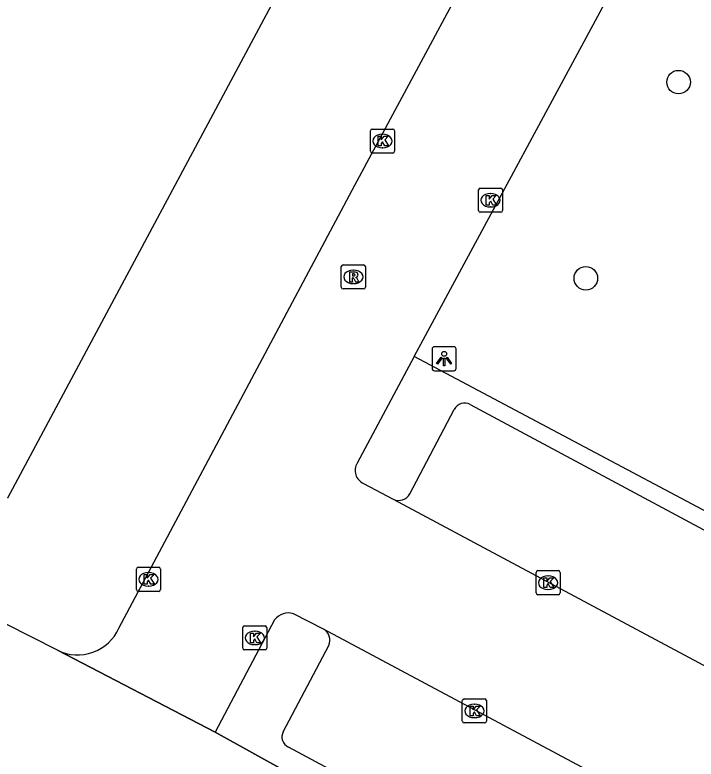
# Model space of a CAD drawing. Extents: x 159489 to 160304, y 383826 to 384530.
# Drawn here: x 160149.63 to 160177.9, y 383956.06 to 383986.96 of the extents above; entities that cross this region are included whole.
import ezdxf

# ---------------------------------------------------------------- set-up
doc = ezdxf.new("R2010")
doc.units = 0
for name, color, linetype in [('IMGEO_Boom', 7, 'Continuous'), ('IMGEO_Haag', 7, 'Continuous'), ('IMGEO_Hek', 7, 'Continuous'), ('IMGEO_Kolk', 7, 'Continuous'), ('IMGEO_Lichtpunt', 7, 'Continuous'), ('IMGEO_Pand', 7, 'Continuous'), ('IMGEO_Parkeervlak_open', 7, 'Continuous'), ('IMGEO_Rijbaan_lokaal_open', 7, 'Continuous'), ('IMGEO_Rioolput', 7, 'Continuous'), ('IMGEO_Voetpad_open', 7, 'Continuous')]:
    doc.layers.add(name, color=color, linetype=linetype)

msp = doc.modelspace()

# ---------------------------------------------------------------- linework, layer by layer
at = {"layer": 'IMGEO_Boom'}
for centre in [(160177.171, 383984.168), (160173.324, 383976.024)]:
    msp.add_circle(centre, 0.489, dxfattribs=at)
at = {"layer": 'IMGEO_Haag'}
msp.add_lwpolyline([(160204.164, 383946.923), (160202.537, 383947.878), (160204.74, 383952.299), (160166.206, 383972.782)], dxfattribs=at)
at = {"layer": 'IMGEO_Hek'}
msp.add_lwpolyline([(160151.399, 383960.582), (160157.936, 383957.174), (160161.109, 383955.416), (160178.832, 383945.948), (160196.513, 383936.468), (160196.707, 383936.364), (160196.891, 383936.266)], dxfattribs=at)
at = {"layer": 'IMGEO_Kolk'}
for p, q in [((160164.384, 383981.295), (160164.384, 383982.147)), ((160164.459, 383982.221), (160165.311, 383982.221)), ((160165.385, 383982.147), (160165.385, 383981.295)), ((160164.872, 383982.001), (160164.897, 383982.001)), ((160165.311, 383981.221), (160164.459, 383981.221)), ((160164.895, 383981.441), (160164.87, 383981.441)), ((160168.867, 383978.839), (160168.867, 383979.691)), ((160168.942, 383979.765), (160169.794, 383979.765)), ((160169.868, 383979.691), (160169.868, 383978.839)), ((160169.355, 383979.545), (160169.38, 383979.545)), ((160169.794, 383978.765), (160168.942, 383978.765)), ((160169.378, 383978.985), (160169.353, 383978.985)), ((160154.672, 383963.098), (160154.672, 383963.95)), ((160154.747, 383964.024), (160155.599, 383964.024)), ((160155.673, 383963.95), (160155.673, 383963.098)), ((160155.16, 383963.804), (160155.185, 383963.804)), ((160171.256, 383962.959), (160171.256, 383963.811)), ((160171.331, 383963.885), (160172.183, 383963.885)), ((160171.744, 383963.665), (160171.769, 383963.665)), ((160172.257, 383963.811), (160172.257, 383962.959)), ((160155.599, 383963.024), (160154.747, 383963.024)), ((160155.183, 383963.244), (160155.158, 383963.244)), ((160171.767, 383963.105), (160171.742, 383963.105)), ((160172.183, 383962.885), (160171.331, 383962.885)), ((160159.084, 383960.666), (160159.084, 383961.518)), ((160159.159, 383961.592), (160160.011, 383961.592)), ((160160.085, 383961.518), (160160.085, 383960.666)), ((160159.572, 383961.372), (160159.597, 383961.372)), ((160160.011, 383960.592), (160159.159, 383960.592)), ((160159.595, 383960.812), (160159.57, 383960.812)), ((160168.198, 383957.636), (160168.198, 383958.488)), ((160168.273, 383958.562), (160169.125, 383958.562)), ((160169.199, 383958.488), (160169.199, 383957.636)), ((160168.686, 383958.342), (160168.711, 383958.342)), ((160168.709, 383957.782), (160168.684, 383957.782)), ((160169.125, 383957.562), (160168.273, 383957.562))]:
    msp.add_line(p, q, dxfattribs=at)
for points in [[(160164.384, 383981.295), (160164.384, 383982.147)], [(160164.459, 383982.221), (160165.311, 383982.221)], [(160165.385, 383982.147), (160165.385, 383981.295)], [(160164.705, 383981.921), (160164.828, 383981.921), (160164.828, 383981.77), (160164.958, 383981.921), (160165.122, 383981.921), (160164.976, 383981.77), (160165.129, 383981.521), (160164.977, 383981.521), (160164.892, 383981.685), (160164.828, 383981.618), (160164.828, 383981.521), (160164.705, 383981.521), (160164.705, 383981.921)], [(160165.311, 383981.221), (160164.459, 383981.221)], [(160168.867, 383978.839), (160168.867, 383979.691)], [(160168.942, 383979.765), (160169.794, 383979.765)], [(160169.868, 383979.691), (160169.868, 383978.839)], [(160169.188, 383979.465), (160169.311, 383979.465), (160169.311, 383979.314), (160169.441, 383979.465), (160169.605, 383979.465), (160169.459, 383979.314), (160169.612, 383979.065), (160169.46, 383979.065), (160169.375, 383979.229), (160169.311, 383979.162), (160169.311, 383979.065), (160169.188, 383979.065), (160169.188, 383979.465)], [(160169.794, 383978.765), (160168.942, 383978.765)], [(160154.672, 383963.098), (160154.672, 383963.95)], [(160154.747, 383964.024), (160155.599, 383964.024)], [(160155.673, 383963.95), (160155.673, 383963.098)], [(160154.993, 383963.724), (160155.116, 383963.724), (160155.116, 383963.573), (160155.246, 383963.724), (160155.41, 383963.724), (160155.264, 383963.573), (160155.417, 383963.324), (160155.265, 383963.324), (160155.18, 383963.488), (160155.116, 383963.421), (160155.116, 383963.324), (160154.993, 383963.324), (160154.993, 383963.724)], [(160171.256, 383962.959), (160171.256, 383963.811)], [(160171.331, 383963.885), (160172.183, 383963.885)], [(160172.257, 383963.811), (160172.257, 383962.959)], [(160171.577, 383963.585), (160171.7, 383963.585), (160171.7, 383963.434), (160171.83, 383963.585), (160171.994, 383963.585), (160171.848, 383963.434), (160172.001, 383963.185), (160171.849, 383963.185), (160171.764, 383963.349), (160171.7, 383963.282), (160171.7, 383963.185), (160171.577, 383963.185), (160171.577, 383963.585)], [(160155.599, 383963.024), (160154.747, 383963.024)], [(160172.183, 383962.885), (160171.331, 383962.885)], [(160159.084, 383960.666), (160159.084, 383961.518)], [(160159.159, 383961.592), (160160.011, 383961.592)], [(160160.085, 383961.518), (160160.085, 383960.666)], [(160159.405, 383961.292), (160159.528, 383961.292), (160159.528, 383961.141), (160159.658, 383961.292), (160159.822, 383961.292), (160159.676, 383961.141), (160159.829, 383960.892), (160159.677, 383960.892), (160159.592, 383961.056), (160159.528, 383960.989), (160159.528, 383960.892), (160159.405, 383960.892), (160159.405, 383961.292)], [(160160.011, 383960.592), (160159.159, 383960.592)], [(160168.198, 383957.636), (160168.198, 383958.488)], [(160168.273, 383958.562), (160169.125, 383958.562)], [(160169.199, 383958.488), (160169.199, 383957.636)], [(160168.519, 383958.262), (160168.642, 383958.262), (160168.642, 383958.111), (160168.772, 383958.262), (160168.936, 383958.262), (160168.79, 383958.111), (160168.943, 383957.862), (160168.791, 383957.862), (160168.706, 383958.026), (160168.642, 383957.959), (160168.642, 383957.862), (160168.519, 383957.862), (160168.519, 383958.262)], [(160169.125, 383957.562), (160168.273, 383957.562)]]:
    msp.add_lwpolyline(points, dxfattribs=at)
for centre, start, end in [((160164.461, 383982.145), 91.552, 178.448), ((160164.461, 383982.145), 91.552, 178.448), ((160165.309, 383982.145), 1.552, 88.448), ((160165.309, 383982.145), 1.552, 88.448), ((160164.461, 383981.297), 181.552, 268.448), ((160164.461, 383981.297), 181.552, 268.448), ((160165.309, 383981.297), 271.552, 358.448), ((160165.309, 383981.297), 271.552, 358.448), ((160168.944, 383979.689), 91.552, 178.448), ((160168.944, 383979.689), 91.552, 178.448), ((160169.792, 383979.689), 1.552, 88.448), ((160169.792, 383979.689), 1.552, 88.448), ((160168.944, 383978.841), 181.552, 268.448), ((160168.944, 383978.841), 181.552, 268.448), ((160169.792, 383978.841), 271.552, 358.448), ((160169.792, 383978.841), 271.552, 358.448), ((160154.749, 383963.948), 91.552, 178.448), ((160154.749, 383963.948), 91.552, 178.448), ((160155.597, 383963.948), 1.552, 88.448), ((160155.597, 383963.948), 1.552, 88.448), ((160171.333, 383963.809), 91.552, 178.448), ((160171.333, 383963.809), 91.552, 178.448), ((160172.181, 383963.809), 1.552, 88.448), ((160172.181, 383963.809), 1.552, 88.448), ((160154.749, 383963.1), 181.552, 268.448), ((160154.749, 383963.1), 181.552, 268.448), ((160155.597, 383963.1), 271.552, 358.448), ((160155.597, 383963.1), 271.552, 358.448), ((160171.333, 383962.961), 181.552, 268.448), ((160171.333, 383962.961), 181.552, 268.448), ((160172.181, 383962.961), 271.552, 358.448), ((160172.181, 383962.961), 271.552, 358.448), ((160159.161, 383961.516), 91.552, 178.448), ((160159.161, 383961.516), 91.552, 178.448), ((160160.009, 383961.516), 1.552, 88.448), ((160160.009, 383961.516), 1.552, 88.448), ((160159.161, 383960.668), 181.552, 268.448), ((160159.161, 383960.668), 181.552, 268.448), ((160160.009, 383960.668), 271.552, 358.448), ((160160.009, 383960.668), 271.552, 358.448), ((160168.275, 383958.486), 91.552, 178.448), ((160168.275, 383958.486), 91.552, 178.448), ((160169.123, 383958.486), 1.552, 88.448), ((160169.123, 383958.486), 1.552, 88.448), ((160168.275, 383957.638), 181.552, 268.448), ((160168.275, 383957.638), 181.552, 268.448), ((160169.123, 383957.638), 271.552, 358.448), ((160169.123, 383957.638), 271.552, 358.448)]:
    msp.add_arc(centre, 0.0765, start, end, dxfattribs=at)
for centre, major_axis, ratio, start_param, end_param in [((160164.871, 383981.721), (-0.387, 0.002), 0.722429, 4.712389, 7.853982), ((160164.896, 383981.721), (-0.39, 0.002), 0.717154, 1.570796, 4.712389), ((160169.354, 383979.265), (-0.387, 0.002), 0.722429, 4.712389, 7.853982), ((160169.379, 383979.265), (-0.39, 0.002), 0.717154, 1.570796, 4.712389), ((160155.159, 383963.524), (-0.387, 0.002), 0.722429, 4.712389, 7.853982), ((160155.184, 383963.524), (-0.39, 0.002), 0.717154, 1.570796, 4.712389), ((160171.743, 383963.385), (-0.387, 0.002), 0.722429, 4.712389, 7.853982), ((160171.768, 383963.385), (-0.39, 0.002), 0.717154, 1.570796, 4.712389), ((160159.571, 383961.092), (-0.387, 0.002), 0.722429, 4.712389, 7.853982), ((160159.596, 383961.092), (-0.39, 0.002), 0.717154, 1.570796, 4.712389), ((160168.685, 383958.062), (-0.387, 0.002), 0.722429, 4.712389, 7.853982), ((160168.71, 383958.062), (-0.39, 0.002), 0.717154, 1.570796, 4.712389)]:
    msp.add_ellipse(centre, major_axis=major_axis, ratio=ratio, start_param=start_param, end_param=end_param, dxfattribs=at)
at = {"layer": 'IMGEO_Lichtpunt'}
for p, q in [((160166.944, 383973.088), (160166.944, 383972.281)), ((160166.944, 383973.088), (160166.944, 383972.281)), ((160167.846, 383973.183), (160167.038, 383973.183)), ((160167.846, 383973.183), (160167.038, 383973.183)), ((160167.94, 383972.281), (160167.94, 383973.088)), ((160167.94, 383972.281), (160167.94, 383973.088)), ((160167.038, 383972.187), (160167.846, 383972.187)), ((160167.038, 383972.187), (160167.846, 383972.187))]:
    msp.add_line(p, q, dxfattribs=at)
for points in [[(160167.318, 383972.752), (160167.357, 383972.724), (160167.169, 383972.462), (160167.131, 383972.489), (160167.318, 383972.752)], [(160167.42, 383972.704), (160167.467, 383972.704), (160167.467, 383972.382), (160167.42, 383972.382), (160167.42, 383972.704)], [(160167.53, 383972.724), (160167.568, 383972.751), (160167.755, 383972.489), (160167.716, 383972.461), (160167.53, 383972.724)]]:
    msp.add_lwpolyline(points, dxfattribs=at)
msp.add_circle((160167.443, 383972.886), 0.0994, dxfattribs=at)
for centre, start, end in [((160167.038, 383973.088), 90, 180), ((160167.038, 383973.088), 90, 180), ((160167.846, 383973.088), 0, 90), ((160167.846, 383973.088), 0, 90), ((160167.038, 383972.281), 180, 270), ((160167.038, 383972.281), 180, 270), ((160167.846, 383972.281), 270, 0), ((160167.846, 383972.281), 270, 360)]:
    msp.add_arc(centre, 0.0946, start, end, dxfattribs=at)
at = {"layer": 'IMGEO_Pand'}
msp.add_lwpolyline([(160170.75, 384006.969), (160168.709, 384003.159), (160167.739, 384003.679), (160166.14, 384000.69), (160167.109, 384000.169), (160149.32, 383966.89), (160147.2, 383968.02), (160145.25, 383964.369), (160139.959, 383967.19), (160140.645, 383968.477)], dxfattribs=at)
at = {"layer": 'IMGEO_Parkeervlak_open'}
for points in [[(160166.206, 383972.782), (160175.227, 383989.542)], [(160166.206, 383972.782), (160163.838, 383968.347)], [(160164.093, 383967.506), (160165.333, 383966.848)], [(160162.433, 383961.454), (160161.19, 383962.094)], [(160160.409, 383961.846), (160157.936, 383957.174)]]:
    msp.add_lwpolyline(points, dxfattribs=at)
for centre, radius, start, end in [((160164.341, 383968.04), 0.589, 148.607, 245.1287), ((160160.976, 383961.414), 0.713, 72.5386, 142.695)]:
    msp.add_arc(centre, radius, start, end, dxfattribs=at)
at = {"layer": 'IMGEO_Rijbaan_lokaal_open'}
for points in [[(160168.529, 383970.788), (160183.897, 383962.535), (160203.431, 383952.142)], [(160166.016, 383967.08), (160167.861, 383970.573)], [(160165.333, 383966.848), (160201.939, 383947.253)], [(160151.399, 383960.582), (160139.607, 383966.552)], [(160199.058, 383941.88), (160162.433, 383961.454)], [(160157.936, 383957.174), (160151.399, 383960.582)], [(160160.768, 383957.196), (160162.658, 383960.777)], [(160196.513, 383936.468), (160178.832, 383945.948), (160161.109, 383955.416), (160157.936, 383957.174)], [(160195.827, 383937.936), (160181.042, 383945.793), (160160.982, 383956.563)]]:
    msp.add_lwpolyline(points, dxfattribs=at)
for centre, radius, start, end in [((160168.304, 383970.343), 0.499, 63.1375, 152.5447), ((160165.552, 383967.325), 0.525, 245.3586, 332.1644), ((160162.178, 383960.993), 0.527, 335.744, 61.0244), ((160161.149, 383956.972), 0.442, 149.5275, 247.8305)]:
    msp.add_arc(centre, radius, start, end, dxfattribs=at)
at = {"layer": 'IMGEO_Rioolput'}
for p, q in [((160163.175, 383975.657), (160163.175, 383976.509)), ((160163.25, 383976.583), (160164.102, 383976.583)), ((160163.663, 383976.363), (160163.688, 383976.363)), ((160164.176, 383976.509), (160164.176, 383975.657)), ((160163.686, 383975.803), (160163.661, 383975.803)), ((160164.102, 383975.583), (160163.25, 383975.583))]:
    msp.add_line(p, q, dxfattribs=at)
for points in [[(160163.175, 383975.657), (160163.175, 383976.509)], [(160163.25, 383976.583), (160164.102, 383976.583)], [(160163.764, 383976.281), (160163.512, 383976.283), (160163.512, 383975.883)], [(160164.176, 383976.509), (160164.176, 383975.657)], [(160163.512, 383975.883), (160163.636, 383975.883), (160163.636, 383976.045), (160163.647, 383976.045)], [(160163.69, 383976.202), (160163.636, 383976.202), (160163.636, 383976.121)], [(160163.636, 383976.121), (160163.688, 383976.121)], [(160163.694, 383976.016), (160163.765, 383975.883), (160163.905, 383975.883), (160163.84, 383976.009)], [(160164.102, 383975.583), (160163.25, 383975.583)]]:
    msp.add_lwpolyline(points, dxfattribs=at)
for centre, radius, start, end in [((160163.252, 383976.507), 0.0765, 91.552, 178.448), ((160163.252, 383976.507), 0.0765, 91.552, 178.448), ((160163.763, 383976.171), 0.109, 350.3612, 89.416), ((160164.1, 383976.507), 0.0765, 1.552, 88.448), ((160164.1, 383976.507), 0.0765, 1.552, 88.448), ((160163.646, 383975.992), 0.0533, 26.0293, 88.6989), ((160163.672, 383976.31), 0.19, 274.7715, 282.9687), ((160163.696, 383976.106), 0.0964, 77.0061, 93.1865), ((160163.71, 383976.163), 0.0378, 276.6634, 79.6772), ((160163.761, 383976.171), 0.112, 277.5842, 350.9817), ((160163.745, 383975.956), 0.108, 29.5134, 73.7905), ((160163.252, 383975.659), 0.0765, 181.552, 268.448), ((160163.252, 383975.659), 0.0765, 181.552, 268.448), ((160164.1, 383975.659), 0.0765, 271.552, 358.448), ((160164.1, 383975.659), 0.0765, 271.552, 358.448)]:
    msp.add_arc(centre, radius, start, end, dxfattribs=at)
for centre, major_axis, ratio, start_param, end_param in [((160163.662, 383976.083), (-0.387, 0.002), 0.722429, 4.712389, 7.853982), ((160163.687, 383976.083), (-0.39, 0.002), 0.717154, 1.570796, 4.712389)]:
    msp.add_ellipse(centre, major_axis=major_axis, ratio=ratio, start_param=start_param, end_param=end_param, dxfattribs=at)
at = {"layer": 'IMGEO_Voetpad_open'}
msp.add_lwpolyline([(160153.948, 383961.501), (160163.732, 383979.884), (160170.328, 383992.157)], dxfattribs=at)
msp.add_arc((160152.233, 383962.262), 1.876, 243.586, 336.0659, dxfattribs=at)

doc.saveas('drawing.dxf')
